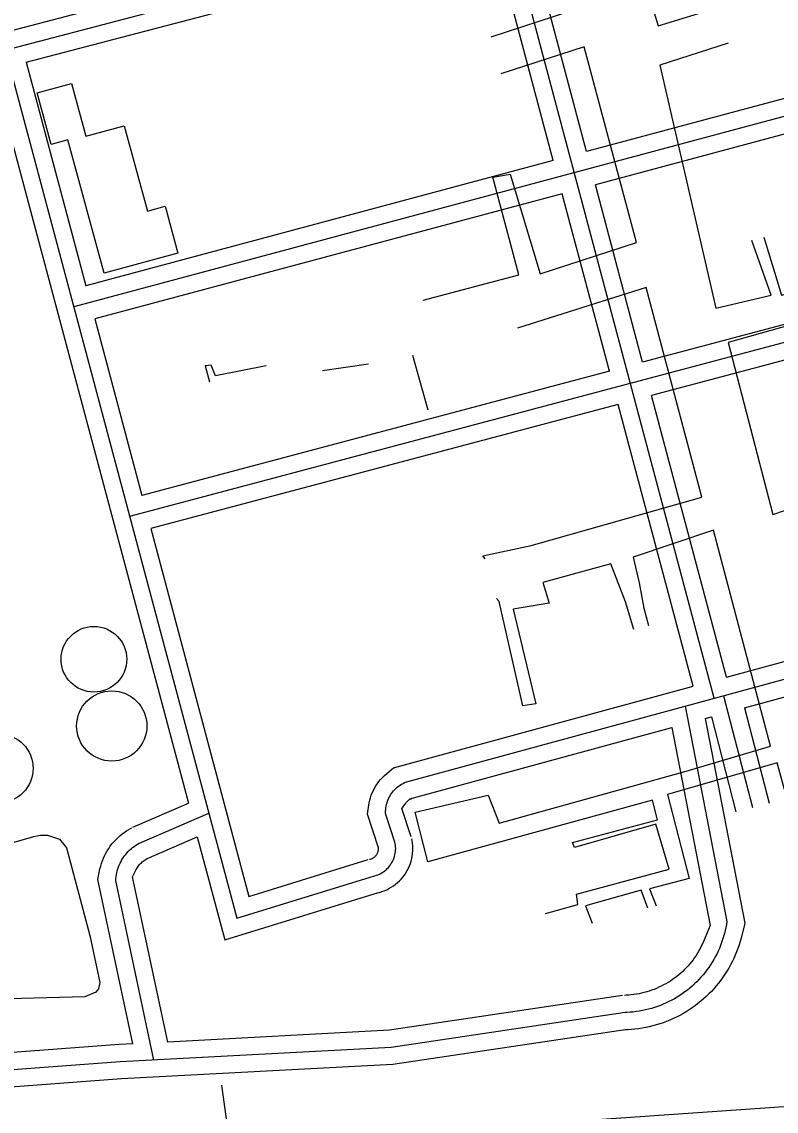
# Model space of a CAD drawing. Extents: x 3508733 to 3546731, y 546897 to 572481.
# Drawn here: x 3513154 to 3513811, y 567889 to 568838 of the extents above; entities that cross this region are included whole.
import ezdxf

# ---------------------------------------------------------------- set-up
doc = ezdxf.new("R2010")
doc.units = 0
for name, color, linetype in [('V-BLDG-OTLN', 7, 'Continuous'), ('V-DOMW-TANK', 7, 'Continuous'), ('V-ROAD-CNTR', 7, 'Continuous'), ('V-TOPO-SHOR', 7, 'Continuous'), ('V-UTIL-LINE', 7, 'Continuous')]:
    doc.layers.add(name, color=color, linetype=linetype)

msp = doc.modelspace()

# ---------------------------------------------------------------- linework, layer by layer
at = {"layer": 'V-BLDG-OTLN'}
msp.add_lwpolyline([(3513225.29, 568619.31), (3513193.75, 568735.37), (3513179.09, 568731.39), (3513166.9, 568776.28), (3513196.91, 568784.44), (3513209.38, 568738.54), (3513242.87, 568747.65), (3513263.04, 568673.41), (3513278.34, 568677.57), (3513289.48, 568636.57)], close=True, dxfattribs=at)
at = {"layer": 'V-DOMW-TANK'}
for centre, radius in [((3513216.4, 568283.06), 28.63), ((3513231.96, 568224.98), 30.59), ((3513133.71, 568188.07), 29.79)]:
    msp.add_circle(centre, radius, dxfattribs=at)
at = {"layer": 'V-ROAD-CNTR'}
for points in [[(3513756.7, 568249.07), (3513374.6, 569684.61), (3513280.06, 570046.56)], [(3513051.28, 568790.68), (3513581.53, 568929.51), (3514309.67, 569136.37), (3514218.1, 569514.03), (3514092.72, 569491.14)], [(3513062.53, 568809.13), (3513557.6, 568938.75)], [(3513645.47, 568725.25), (3513594.29, 568917.54)], [(3513157.47, 568802.97), (3513565.32, 568909.76)], [(3513616.5, 568717.48), (3513565.32, 568909.76)], [(3514066.08, 568837.97), (3513645.47, 568725.25)], [(3514069.96, 568823.48), (3513198.79, 568590)], [(3513139.09, 568813.67), (3513340.87, 568057.69), (3513459.78, 568094.24)], [(3514073.85, 568808.99), (3513653.19, 568696.25)], [(3513157.47, 568802.97), (3513209.41, 568608.38)], [(3513128.44, 568795.38), (3513298.65, 568157.69)], [(3514403.68, 568730.05), (3513694.34, 568541.64)], [(3513616.5, 568717.48), (3513209.41, 568608.38)], [(3514422.08, 568719.41), (3513247.52, 568407.44)], [(3513694.34, 568541.64), (3513653.19, 568696.26)], [(3514411.48, 568701.08), (3513702.06, 568512.65)], [(3513624.21, 568688.49), (3513217.14, 568579.39)], [(3513665.35, 568533.94), (3513624.21, 568688.49)], [(3513487.72, 568175.95), (3514502.38, 568451.78), (3515201.08, 568642.23)], [(3513783.11, 568240.71), (3514506.32, 568437.3), (3515190.48, 568623.79)], [(3513217.14, 568579.39), (3513258.14, 568425.78)], [(3513665.35, 568533.94), (3513258.14, 568425.78)], [(3513673.07, 568504.95), (3513265.88, 568396.8)], [(3513738.36, 568259.63), (3513673.07, 568504.95)], [(3513767.31, 568267.5), (3513702.06, 568512.65)], [(3513767.31, 568267.5), (3514481.83, 568461.73)], [(3513265.88, 568396.8), (3513351.35, 568076.61), (3513455.37, 568108.58)], [(3513477.29, 568188.66), (3513738.36, 568259.63)], [(3513764.88, 568251.3), (3513790.01, 568154.06)], [(3513731.49, 568242.22), (3513767.72, 568054.78)], [(3513783.11, 568240.71), (3513804.54, 568157.81)], [(3513748.86, 568231.4), (3513754.16, 568232.84)], [(3513748.86, 568231.4), (3513783.29, 568053.25)], [(3513754.16, 568232.84), (3513775.49, 568150.3)], [(3513491.65, 568161.48), (3513719.83, 568223.51)], [(3513719.83, 568223.51), (3513753.13, 568051.22)], [(3513454.64, 568148.14), (3513456.22, 568157.98), (3513456.7, 568160.23), (3513457.3, 568162.45), (3513458.02, 568164.63), (3513458.86, 568166.77), (3513459.81, 568168.87), (3513460.87, 568170.91), (3513462.03, 568172.89), (3513463.31, 568174.81), (3513464.67, 568176.66), (3513466.14, 568178.43), (3513467.7, 568180.11), (3513469.35, 568181.72), (3513477.29, 568188.66)], [(3513470.58, 568147.76), (3513470.5, 568149.25), (3513470.5, 568150.75), (3513470.57, 568152.25), (3513470.73, 568153.74), (3513470.97, 568155.22), (3513471.28, 568156.69), (3513471.67, 568158.13), (3513472.14, 568159.55), (3513472.69, 568160.95), (3513473.31, 568162.32), (3513474, 568163.65), (3513474.76, 568164.94), (3513475.59, 568166.19), (3513476.48, 568167.39), (3513477.44, 568168.54), (3513478.45, 568169.65), (3513479.53, 568170.69), (3513480.65, 568171.68), (3513481.83, 568172.6), (3513483.06, 568173.46), (3513484.33, 568174.26), (3513485.64, 568174.98), (3513486.99, 568175.64), (3513487.72, 568175.95)], [(3513250.16, 568136.72), (3513298.65, 568157.69)], [(3513484.59, 568153.16), (3513488.28, 568158.13), (3513488.73, 568158.66), (3513489.2, 568159.18), (3513489.7, 568159.66), (3513490.22, 568160.12), (3513490.77, 568160.55), (3513491.35, 568160.95), (3513491.94, 568161.32), (3513492.55, 568161.66), (3513493.26, 568162.01), (3513493.72, 568162.21)], [(3513492.81, 568128.44), (3513484.59, 568153.16)], [(3513256.11, 568122.95), (3513316.48, 568149.06)], [(3513464.34, 568118.97), (3513454.64, 568148.14)], [(3513478.58, 568123.7), (3513470.58, 568147.76)], [(3513219.89, 568091.36), (3513221.7, 568100.48), (3513222.29, 568102.84), (3513222.98, 568105.18), (3513223.77, 568107.49), (3513224.67, 568109.75), (3513225.68, 568111.97), (3513226.78, 568114.15), (3513227.98, 568116.27), (3513229.28, 568118.33), (3513230.67, 568120.33), (3513232.15, 568122.27), (3513233.71, 568124.14), (3513235.36, 568125.93), (3513237.09, 568127.64), (3513238.9, 568129.28), (3513240.78, 568130.83), (3513242.72, 568132.3), (3513244.74, 568133.67), (3513246.81, 568134.95), (3513248.8, 568136.06), (3513249.13, 568136.23)], [(3513262.06, 568109.19), (3513306.47, 568128.39)], [(3513306.47, 568128.39), (3513330.39, 568038.78), (3513464.18, 568079.91)], [(3513463.25, 568079.65), (3513465.03, 568080.08), (3513467.19, 568080.72), (3513469.31, 568081.49), (3513471.38, 568082.38), (3513473.4, 568083.39), (3513475.36, 568084.51), (3513477.25, 568085.74), (3513479.07, 568087.08), (3513480.81, 568088.52), (3513482.46, 568090.06), (3513484.02, 568091.69), (3513485.49, 568093.4), (3513486.85, 568095.19), (3513488.11, 568097.07), (3513489.26, 568099), (3513490.3, 568101.01), (3513491.23, 568103.07), (3513492.03, 568105.18), (3513492.71, 568107.33), (3513493.27, 568109.51), (3513493.7, 568111.73), (3513494, 568113.96), (3513494.18, 568116.22), (3513494.22, 568118.47), (3513494.14, 568120.72), (3513493.93, 568122.97), (3513493.59, 568125.18), (3513493.26, 568126.75)], [(3518191.94, 568122.26), (3517571.75, 568083.99), (3516866.27, 568047.09), (3516165.43, 568009.36), (3515708.4, 567981.51), (3515316.14, 567964.8), (3514386.38, 567914.47), (3513892.82, 567898.41), (3513315.91, 567858.51), (3512893.95, 567835.83)], [(3513235.46, 568090.28), (3513235.56, 568092.03), (3513235.75, 568093.77), (3513236.01, 568095.5), (3513236.35, 568097.22), (3513236.77, 568098.93), (3513237.26, 568100.61), (3513237.84, 568102.26), (3513238.48, 568103.89), (3513239.21, 568105.49), (3513240, 568107.05), (3513240.86, 568108.57), (3513241.79, 568110.06), (3513242.79, 568111.5), (3513243.86, 568112.89), (3513244.98, 568114.23), (3513246.17, 568115.52), (3513247.41, 568116.76), (3513248.71, 568117.93), (3513250.06, 568119.05), (3513251.46, 568120.1), (3513252.91, 568121.09), (3513254.4, 568122.01), (3513255.93, 568122.86), (3513256.11, 568122.95)], [(3513456.3, 568108.84), (3513457.24, 568109.06), (3513457.76, 568109.22), (3513458.27, 568109.4), (3513458.76, 568109.61), (3513459.24, 568109.85), (3513459.71, 568110.12), (3513460.16, 568110.41), (3513460.6, 568110.74), (3513461.01, 568111.08), (3513461.4, 568111.44), (3513461.77, 568111.83), (3513462.13, 568112.24), (3513462.45, 568112.67), (3513462.75, 568113.12), (3513463.03, 568113.58), (3513463.28, 568114.06), (3513463.49, 568114.55), (3513463.69, 568115.05), (3513463.85, 568115.57), (3513463.98, 568116.09), (3513464.09, 568116.62), (3513464.16, 568117.15), (3513464.2, 568117.69), (3513464.21, 568118.23), (3513464.19, 568118.77), (3513464.14, 568119.3), (3513464.06, 568119.86), (3513463.89, 568120.66)], [(3513459.78, 568094.24), (3513461.13, 568094.57), (3513462.47, 568094.97), (3513463.79, 568095.45), (3513465.07, 568096), (3513466.32, 568096.62), (3513467.53, 568097.32), (3513468.71, 568098.08), (3513469.83, 568098.91), (3513470.91, 568099.8), (3513471.93, 568100.75), (3513472.9, 568101.76), (3513473.81, 568102.82), (3513474.65, 568103.93), (3513475.43, 568105.09), (3513476.15, 568106.29), (3513476.79, 568107.53), (3513477.36, 568108.81), (3513477.86, 568110.12), (3513478.28, 568111.45), (3513478.63, 568112.8), (3513478.89, 568114.17), (3513479.08, 568115.56), (3513479.19, 568116.95), (3513479.22, 568118.35), (3513479.17, 568119.75), (3513479.04, 568121.14), (3513478.82, 568122.52), (3513478.58, 568123.7)], [(3513250.06, 568093.74), (3513253.22, 568099.95), (3513253.74, 568100.88), (3513254.31, 568101.79), (3513254.92, 568102.66), (3513255.57, 568103.51), (3513256.25, 568104.33), (3513256.98, 568105.12), (3513257.74, 568105.87), (3513258.52, 568106.58), (3513259.35, 568107.26), (3513260.2, 568107.9), (3513261.09, 568108.51), (3513261.99, 568109.07), (3513263.07, 568109.66), (3513263.09, 568109.67)], [(3513250.4, 567948.13), (3513219.89, 568091.36)], [(3513268.72, 567934.08), (3513235.46, 568090.28)], [(3513280.73, 567949.74), (3513250.06, 568093.74)], [(3513753.13, 568051.22), (3513747.36, 568037.2), (3513746.43, 568035.12), (3513745.44, 568033.08), (3513744.39, 568031.06), (3513743.28, 568029.06), (3513742.11, 568027.11), (3513740.89, 568025.19), (3513739.61, 568023.31), (3513738.28, 568021.46), (3513736.89, 568019.66), (3513735.45, 568017.9), (3513733.96, 568016.17), (3513732.42, 568014.5), (3513730.83, 568012.87), (3513729.19, 568011.29), (3513727.51, 568009.76), (3513725.78, 568008.27), (3513724.01, 568006.84), (3513722.2, 568005.47), (3513720.35, 568004.14), (3513718.46, 568002.87), (3513716.53, 568001.66), (3513714.57, 568000.5), (3513712.58, 567999.41), (3513710.55, 567998.37), (3513708.5, 567997.39), (3513706.41, 567996.47), (3513704.3, 567995.61), (3513702.17, 567994.82), (3513700.01, 567994.09), (3513697.84, 567993.42), (3513695.64, 567992.82), (3513693.43, 567992.28), (3513691.2, 567991.81), (3513688.96, 567991.41), (3513686.71, 567991.07), (3513684.45, 567990.79), (3513682.18, 567990.58), (3513679.87, 567990.44), (3513678.41, 567990.39)], [(3513767.72, 568054.78), (3513767.3, 568052.09), (3513766.8, 568049.42), (3513766.22, 568046.76), (3513765.56, 568044.12), (3513764.83, 568041.51), (3513764.02, 568038.91), (3513763.14, 568036.34), (3513762.18, 568033.8), (3513761.14, 568031.29), (3513760.03, 568028.81), (3513758.85, 568026.36), (3513757.6, 568023.95), (3513756.28, 568021.57), (3513754.88, 568019.24), (3513753.42, 568016.94), (3513751.9, 568014.7), (3513750.3, 568012.49), (3513748.65, 568010.34), (3513746.93, 568008.23), (3513745.15, 568006.18), (3513743.31, 568004.18), (3513741.41, 568002.24), (3513739.45, 568000.35), (3513737.44, 567998.52), (3513735.38, 567996.75), (3513733.27, 567995.04), (3513731.1, 567993.39), (3513728.89, 567991.81), (3513726.64, 567990.3), (3513724.34, 567988.85), (3513722, 567987.47), (3513719.62, 567986.16), (3513717.2, 567984.92), (3513714.74, 567983.75), (3513712.26, 567982.65), (3513709.74, 567981.63), (3513707.19, 567980.68), (3513704.62, 567979.81), (3513702.02, 567979.02), (3513699.4, 567978.3), (3513696.75, 567977.66), (3513694.1, 567977.09), (3513691.42, 567976.61), (3513688.73, 567976.2), (3513686.04, 567975.87), (3513683.33, 567975.63), (3513680.62, 567975.46), (3513678.98, 567975.4)], [(3513783.29, 568053.25), (3513780.07, 568040.29), (3513779.22, 568037.25), (3513778.28, 568034.24), (3513777.25, 568031.25), (3513776.13, 568028.29), (3513774.93, 568025.37), (3513773.64, 568022.49), (3513772.27, 568019.64), (3513770.81, 568016.84), (3513769.27, 568014.08), (3513767.66, 568011.36), (3513765.96, 568008.7), (3513764.18, 568006.09), (3513762.33, 568003.52), (3513760.4, 568001.02), (3513758.41, 567998.57), (3513756.34, 567996.19), (3513754.2, 567993.86), (3513751.99, 567991.6), (3513749.72, 567989.41), (3513747.38, 567987.28), (3513744.98, 567985.22), (3513742.53, 567983.23), (3513740.01, 567981.32), (3513737.44, 567979.48), (3513734.82, 567977.72), (3513732.15, 567976.04), (3513729.42, 567974.43), (3513726.65, 567972.91), (3513723.85, 567971.47), (3513720.99, 567970.11), (3513718.1, 567968.84), (3513715.17, 567967.65), (3513712.21, 567966.55), (3513709.22, 567965.53), (3513706.2, 567964.61), (3513703.15, 567963.77), (3513700.08, 567963.03), (3513696.99, 567962.37), (3513693.88, 567961.81), (3513690.76, 567961.34), (3513687.62, 567960.96), (3513684.48, 567960.67), (3513681.36, 567960.48), (3513679.55, 567960.41)], [(3513676.77, 567990.23), (3513473.85, 567960.03), (3513280.73, 567949.74)], [(3513678.98, 567975.4), (3513475.36, 567945.08), (3513239.4, 567932.52), (3512888.54, 567906.37)], [(3513681.19, 567960.56), (3513476.87, 567930.14), (3513240.35, 567917.55), (3512908.2, 567892.79)], [(3513250.4, 567948.13), (3513238.44, 567947.49), (3512898.37, 567922.14)]]:
    msp.add_lwpolyline(points, dxfattribs=at)
at = {"layer": 'V-TOPO-SHOR'}
msp.add_line((3513334.57, 567863.35), (3513327.72, 567912.22), dxfattribs=at)
msp.add_lwpolyline([(3513116.07, 568115.12), (3513164.03, 568128.81), (3513169.96, 568130), (3513175.88, 568130.01), (3513186.55, 568126.46), (3513192.48, 568118.77), (3513212.71, 568042.38), (3513221.65, 568001.52), (3513220.47, 567996.19), (3513218.1, 567993.22), (3513208.63, 567989.07), (3513131.03, 567987.2)], dxfattribs=at)
at = {"layer": 'V-UTIL-LINE'}
for p, q in [((3513494, 568547.75), (3513507.21, 568500.35)), ((3513455.46, 568539.9), (3513415.62, 568534.11))]:
    msp.add_line(p, q, dxfattribs=at)
for points in [[(3513963.47, 568988.35), (3513949.57, 569040.92), (3513665.71, 568964.94), (3513683.15, 568893.85), (3513689.38, 568895.39), (3513707.89, 568834.67), (3513761.08, 568850.99)], [(3513562.27, 568825.16), (3513631.69, 568847.83), (3513595.73, 568971.86), (3513259.98, 568879.43)], [(3513799.99, 568650.6), (3513815.12, 568599.99), (3513951.08, 568638), (3513947.98, 568642.68), (3513967.7, 568647.81), (3513997.27, 568651.88), (3514100.54, 568680.12), (3514267.62, 568721.16), (3514219.9, 568909.52), (3514170.08, 568895.65), (3514156.29, 568891.54)], [(3513768.84, 568819.71), (3513709.35, 568800.44), (3513758.04, 568588.74)], [(3513503.28, 568595.74), (3513586.35, 568617.85), (3513563.76, 568702.96), (3513578.81, 568705.51), (3513605.02, 568618.84), (3513689.1, 568646.1), (3513643.41, 568816.31), (3513570.88, 568792.86)], [(3514269.39, 568595.29), (3514261.64, 568624.85), (3514269.59, 568626.9), (3514252.84, 568691.52), (3513943.17, 568608.09), (3513768.81, 568559), (3513807.78, 568409.18), (3513828.17, 568416.03), (3513833.01, 568417.82)], [(3513758.04, 568588.74), (3513806.3, 568600.02), (3513789.5, 568647.65)], [(3513557.24, 568370.55), (3513555.04, 568373.06), (3513597.2, 568382.1), (3513745.82, 568424.35), (3513697.44, 568606.83), (3513585.36, 568571.52)], [(3513366.39, 568538.52), (3513322.17, 568529.89), (3513318.56, 568539.23), (3513313.38, 568538.73), (3513317.2, 568524.63)], [(3513609.64, 568061.74), (3513637.98, 568069.44), (3513636.79, 568078.42), (3513717.32, 568100.13), (3513705.68, 568139.54), (3513634.83, 568119.18), (3513633.12, 568123.5), (3513707.25, 568143.16), (3513702.8, 568160.27), (3513507.19, 568106.74), (3513496.08, 568149.77), (3513559.84, 568164.62), (3513569.27, 568140.42), (3513732.23, 568185.57), (3513805.67, 568207.3), (3513755.93, 568395.48), (3513686.1, 568372.01), (3513691.22, 568349.55), (3513695.31, 568327.61), (3513699.56, 568312.57)], [(3513686.64, 568308.96), (3513679.27, 568333.01), (3513666.58, 568366.02), (3513607.48, 568349.95), (3513612.78, 568331.98), (3513581.51, 568326.71), (3513601.32, 568244.11), (3513590.09, 568242.42), (3513569.44, 568333.3), (3513566.95, 568335.85)], [(3513946.57, 567754.47), (3513928.26, 567750.76), (3513875.29, 567961.39), (3513811.51, 568192.78), (3513716.11, 568165.41), (3513734.74, 568092.15), (3513700.35, 568083.26), (3513706.12, 568068.3)], [(3513698.88, 568066.36), (3513693.1, 568082.07), (3513644.54, 568068.38), (3513650.35, 568053.35)]]:
    msp.add_lwpolyline(points, dxfattribs=at)

doc.saveas('drawing.dxf')
